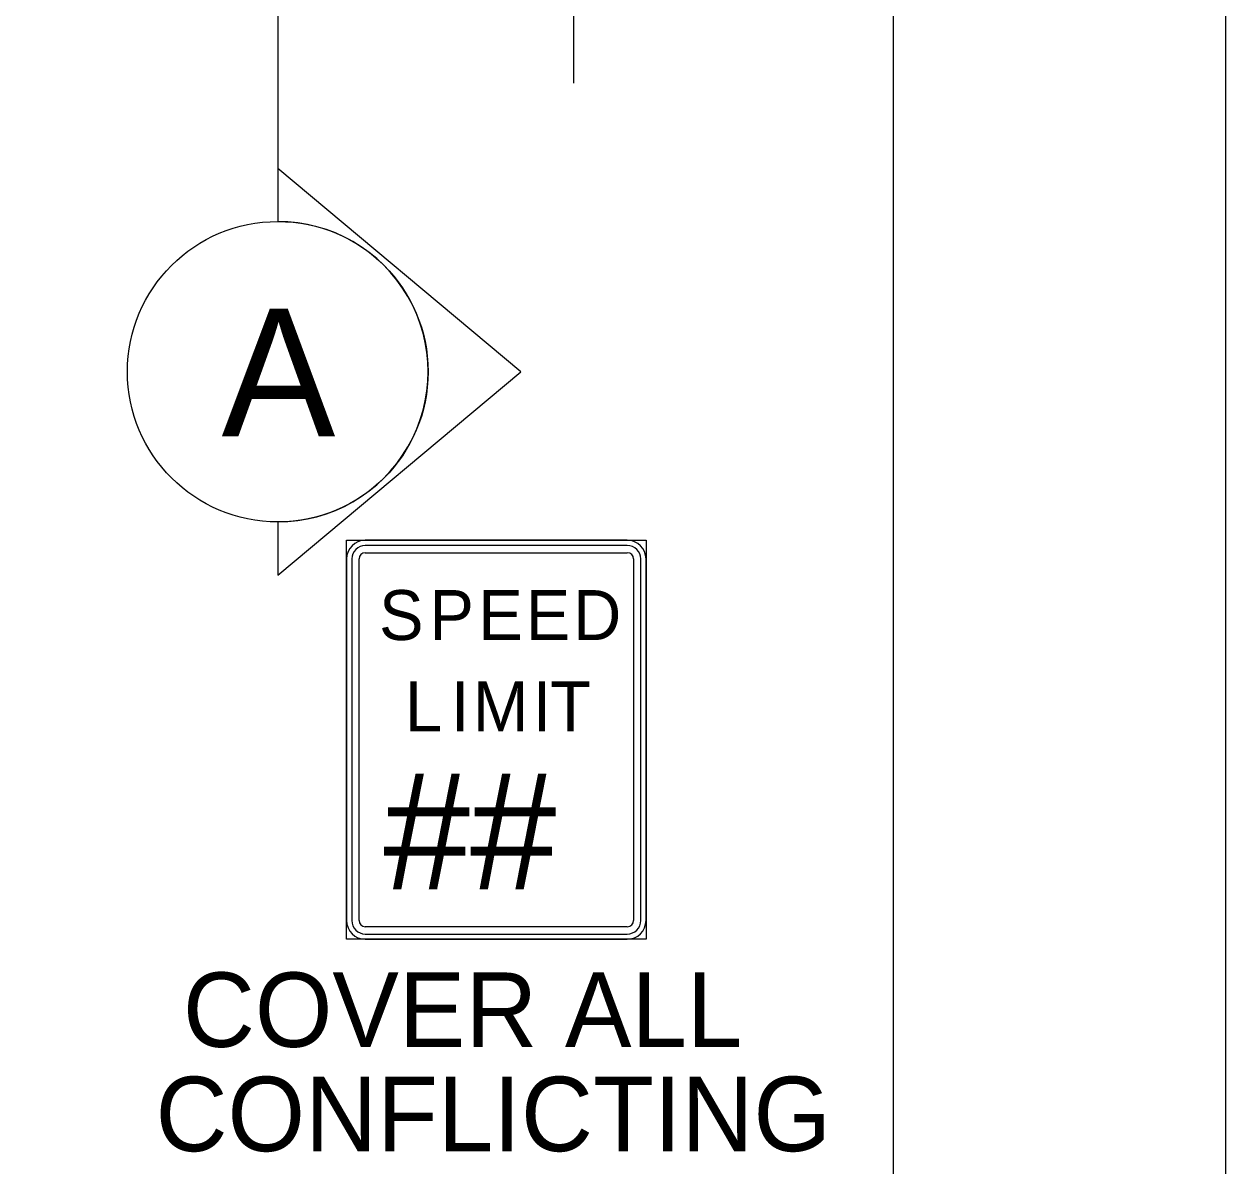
# Model space of a CAD drawing. Extents: x 99976 to 100136, y 99905 to 100011.
# Drawn here: x 100014.933 to 100016.062, y 100005.082 to 100006.155 of the extents above; entities that cross this region are included whole.
import ezdxf

# ---------------------------------------------------------------- set-up
doc = ezdxf.new("R2010")
doc.units = 0
for name, color, linetype in [('SH_GI_PlotLimits', 7, 'Continuous'), ('SH_GI_SheetBorder', 7, 'Continuous'), ('SH_TI_WZSectionCut', 7, 'Continuous'), ('TR_SN_ConstructionSigns', 7, 'Continuous'), ('TR_WZ_WorkZoneDetails', 7, 'Continuous')]:
    doc.layers.add(name, color=color, linetype=linetype)

msp = doc.modelspace()

# ---------------------------------------------------------------- linework, layer by layer
at = {"layer": 'SH_GI_PlotLimits'}
msp.add_lwpolyline([(99999.0625, 99999.6875), (100016.0625, 99999.6875), (100016.0625, 100010.6875), (99999.0625, 100010.6875)], close=True, dxfattribs=at)
at = {"layer": 'SH_GI_SheetBorder'}
msp.add_line((100015.75, 100010.375), (100015.75, 100000), dxfattribs=at)
at = {"layer": 'SH_TI_WZSectionCut'}
for p, q in [((100015.1718, 100008.0993), (100015.1718, 100006.0193)), ((100015.1718, 100006.0193), (100015.1718, 100005.9694)), ((100015.4, 100005.8282), (100015.1718, 100006.0193)), ((100015.1718, 100005.637), (100015.4, 100005.8282)), ((100015.1718, 100005.687), (100015.1718, 100005.637))]:
    msp.add_line(p, q, dxfattribs=at)
msp.add_circle((100015.1718, 100005.8282), 0.1412, dxfattribs=at)
msp.add_arc((100015.1718, 100005.8282), 0.1412, 269.9978, 90.0022, dxfattribs=at)
at = {"layer": 'TR_SN_ConstructionSigns'}
for p, q in [((100015.254, 100005.6698), (100015.5001, 100005.6698)), ((100015.5001, 100005.6698), (100015.254, 100005.6698)), ((100015.5001, 100005.6649), (100015.254, 100005.6649)), ((100015.2364, 100005.3123), (100015.2364, 100005.6522)), ((100015.2364, 100005.6522), (100015.2364, 100005.3123)), ((100015.2413, 100005.6522), (100015.2413, 100005.3123)), ((100015.2481, 100005.3123), (100015.2481, 100005.6522)), ((100015.254, 100005.658), (100015.5001, 100005.658)), ((100015.506, 100005.6522), (100015.506, 100005.3123)), ((100015.5128, 100005.3123), (100015.5128, 100005.6522)), ((100015.5177, 100005.6522), (100015.5177, 100005.3123)), ((100015.5177, 100005.3123), (100015.5177, 100005.6522)), ((100015.5001, 100005.3065), (100015.254, 100005.3065)), ((100015.254, 100005.2996), (100015.5001, 100005.2996)), ((100015.5001, 100005.2948), (100015.254, 100005.2948)), ((100015.254, 100005.2948), (100015.5001, 100005.2948))]:
    msp.add_line(p, q, dxfattribs=at)
msp.add_lwpolyline([(100015.2364, 100005.6698), (100015.5177, 100005.6698), (100015.5177, 100005.2948), (100015.2364, 100005.2948)], close=True, dxfattribs=at)
for centre, radius, start, end in [((100015.254, 100005.6522), 0.0176, 90, 180), ((100015.254, 100005.6522), 0.0176, 90, 180), ((100015.254, 100005.6522), 0.0127, 90, 180), ((100015.5001, 100005.6522), 0.0176, 0, 90), ((100015.5001, 100005.6522), 0.0176, 0, 90), ((100015.5001, 100005.6522), 0.0127, 0, 90), ((100015.254, 100005.6522), 0.00586, 90, 180), ((100015.5001, 100005.6522), 0.00586, 360, 90), ((100015.254, 100005.3123), 0.0176, 180, 270), ((100015.254, 100005.3123), 0.0176, 180, 270), ((100015.254, 100005.3123), 0.0127, 180, 270), ((100015.254, 100005.3123), 0.00586, 180, 270), ((100015.5001, 100005.3123), 0.0176, 270, 0), ((100015.5001, 100005.3123), 0.0127, 270, 360), ((100015.5001, 100005.3123), 0.00586, 270, 0), ((100015.5001, 100005.3123), 0.0176, 270, 0)]:
    msp.add_arc(centre, radius, start, end, dxfattribs=at)
at = {"layer": 'TR_WZ_WorkZoneDetails'}
msp.add_lwpolyline([(100015.45, 100006.0993), (100015.45, 100006.9819), (100015.3699, 100006.9819), (100015.53, 100007.1367), (100015.45, 100007.1367), (100015.45, 100008.0193)], dxfattribs=at)

# ---------------------------------------------------------------- texts
at = {"layer": 'SH_TI_WZSectionCut'}
msp.add_text('A', height=0.12, rotation=0.01, dxfattribs=at).set_placement((100015.1189, 100005.7673))
at = {"layer": 'TR_SN_ConstructionSigns'}
for s, height, p in [('S', 0.0469, (100015.2669, 100005.576)), ('P', 0.0469, (100015.3142, 100005.576)), ('E', 0.0469, (100015.3602, 100005.576)), ('E', 0.0469, (100015.4047, 100005.576)), ('D', 0.0469, (100015.4492, 100005.576)), ('L', 0.0469, (100015.2913, 100005.4901)), ('I', 0.0469, (100015.3344, 100005.4901)), ('M', 0.0469, (100015.355, 100005.4901)), ('I', 0.0469, (100015.4113, 100005.4901)), ('T', 0.0469, (100015.4277, 100005.4901)), ('##', 0.10937, (100015.271, 100005.3416)), ('COVER ALL', 0.07, (100015.0827, 100005.1935)), ('CONFLICTING', 0.07, (100015.057, 100005.0955))]:
    msp.add_text(s, height=height, dxfattribs=at).set_placement(p)

doc.saveas('drawing.dxf')
